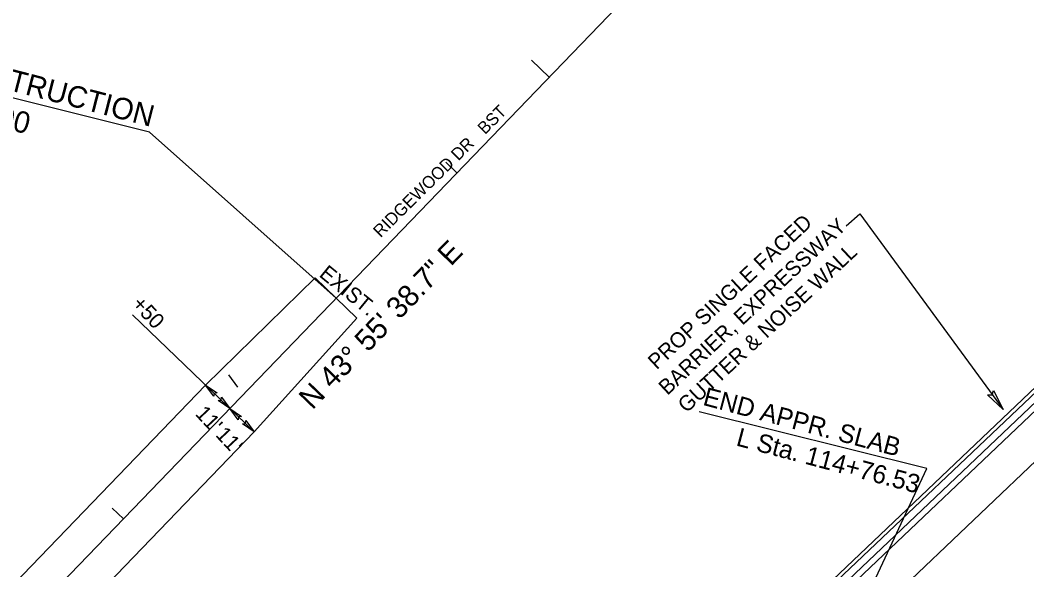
# Model space of a CAD drawing. Extents: x 2389694 to 2405615, y 546931 to 573532.
# Drawn here: x 2397717.2 to 2398045.4, y 559693.2 to 559872.4 of the extents above; entities that cross this region are included whole.
import ezdxf

# ---------------------------------------------------------------- set-up
doc = ezdxf.new("R2010")
doc.units = 0
for name, color, linetype in [('Old_Level_11', 7, 'Continuous'), ('Old_Level_23', 7, 'Continuous'), ('Prop Conc Barrier Precast Reinforced Single Face', 7, 'Continuous'), ('Prop Conc Expressway Gutter', 7, 'Continuous'), ('Prop Dimension', 7, 'Continuous'), ('Prop Dimension Text', 7, 'Continuous'), ('Prop DSN Text', 7, 'Continuous'), ('Prop EOT', 7, 'Continuous'), ('Prop Horizontal Alignment', 7, 'Continuous'), ('Prop Horizontal Alignment Curve and Spiral Data', 7, 'Continuous'), ('Prop Horizontal Alignment Direction Label', 7, 'Continuous'), ('Prop Horizontal Alignment Tick Large', 7, 'Continuous'), ('Prop Horizontal Alignment Tick Small', 7, 'Continuous'), ('Prop Lane Lines', 7, 'Continuous'), ('Prop Noise Wall', 7, 'Continuous')]:
    doc.layers.add(name, color=color, linetype=linetype)

# ---------------------------------------------------------------- blocks, each defined once
blk = doc.blocks.new('TERM')
at = {"layer": 'Old_Level_11'}
blk.add_lwpolyline([(-0.01375, 0.00225), (0, 0), (-0.01375, -0.0025), (-0.012, 0)], close=True, dxfattribs=at)

msp = doc.modelspace()

# ---------------------------------------------------------------- linework, layer by layer
at = {"layer": 'Prop Conc Barrier Precast Reinforced Single Face'}
msp.add_line((2397944.28, 559652.51), (2398828.89, 560492.26), dxfattribs=at)
at = {"layer": 'Prop Conc Expressway Gutter'}
msp.add_line((2397946.63, 559648.66), (2398491.55, 560166.72), dxfattribs=at)
at = {"layer": 'Prop Dimension'}
for p, q in [((2397753.88, 559776.33), (2397793.49, 559738.19)), ((2398012.75, 559726.19), (2397938.57, 559744.75)), ((2397931.78, 559553.13), (2398012.75, 559726.19))]:
    msp.add_line(p, q, dxfattribs=at)
for points in [[(2397780.35, 559749.77), (2397777.64, 559753.44), (2397781.46, 559750.88), (2397780.49, 559750.7)], [(2397782.84, 559749.51), (2397785.55, 559745.83), (2397781.73, 559748.39), (2397782.7, 559748.57)], [(2397788.28, 559742.12), (2397785.58, 559745.8), (2397789.39, 559743.24), (2397788.42, 559743.06)], [(2397790.79, 559741.86), (2397793.49, 559738.19), (2397789.68, 559740.75), (2397790.64, 559740.92)]]:
    msp.add_lwpolyline(points, close=True, dxfattribs=at)
at = {"layer": 'Prop DSN Text'}
for p, q in [((2397986.5, 559805.33), (2397990.9, 559809.26)), ((2397990.9, 559809.26), (2398037.63, 559745.47))]:
    msp.add_line(p, q, dxfattribs=at)
at = {"layer": 'Prop EOT'}
for p, q in [((2397075.71, 558804.1), (2398839.56, 560481.03)), ((2397945.25, 559650.11), (2398525.64, 560201.89)), ((2397777.64, 559753.44), (2397813.43, 559788.36)), ((2397813.43, 559788.36), (2397826.99, 559775.3)), ((2397793.49, 559738.19), (2397826.99, 559775.3)), ((2397651.77, 559622.77), (2397777.64, 559753.44)), ((2397667.61, 559607.5), (2397793.49, 559738.19))]:
    msp.add_line(p, q, dxfattribs=at)
at = {"layer": 'Prop Horizontal Alignment'}
msp.add_line((2397659.69, 559615.14), (2397920.45, 559885.84), dxfattribs=at)
at = {"layer": 'Prop Horizontal Alignment Curve and Spiral Data'}
for p, q in [((2397759.41, 559835.92), (2397657.87, 559861.24)), ((2397820.24, 559781.81), (2397759.41, 559835.92))]:
    msp.add_line(p, q, dxfattribs=at)
at = {"layer": 'Prop Horizontal Alignment Tick Large'}
msp.add_line((2397889.61, 559853.83), (2397883.85, 559859.38), dxfattribs=at)
at = {"layer": 'Prop Horizontal Alignment Tick Small'}
for p, q in [((2397859.57, 559822.63), (2397855.97, 559826.1)), ((2397820.24, 559781.81), (2397816.64, 559785.28)), ((2397788.17, 559752.8), (2397785.22, 559756.83)), ((2397750.86, 559709.79), (2397747.26, 559713.25))]:
    msp.add_line(p, q, dxfattribs=at)
at = {"layer": 'Prop Lane Lines'}
msp.add_line((2397075.71, 558804.1), (2398839.56, 560481.03), dxfattribs=at)
at = {"layer": 'Prop Noise Wall'}
msp.add_line((2397942.84, 559652.64), (2398827.51, 560493.71), dxfattribs=at)

# ---------------------------------------------------------------- block references
at = {"layer": 'Prop DSN Text', "xscale": 500, "yscale": 500.00000000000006, "rotation": -53.77917766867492}
msp.add_blockref('TERM', (2398037.63, 559745.47), dxfattribs=at)

# ---------------------------------------------------------------- texts
at = {"layer": 'Old_Level_23'}
msp.add_text('RIDGEWOOD DR   BST', height=4, rotation=44.6464, dxfattribs=at).set_placement((2397834.68, 559801.33))
at = {"layer": 'Prop Dimension Text'}
for s, height, rotation, p in [('EXIST.', 5, 320.7675, (2397814.38, 559789.08)), ('+50', 5, 313.1053, (2397753.32, 559779.62)), ('END APPR. SLAB ', 6, 345.1364, (2397939.46, 559747.02)), ("11'", 5, 313.1053, (2397774.01, 559743.87)), ("11'", 5, 313.1053, (2397780.63, 559737.01)), ('L Sta. 114+76.53', 6, 345.1364, (2397950.29, 559733.8))]:
    msp.add_text(s, height=height, rotation=rotation, dxfattribs=at).set_placement(p)
at = {"layer": 'Prop DSN Text'}
for s, p in [('PROP SINGLE FACED ', (2397924.69, 559758.26)), ('BARRIER, EXPRESSWAY ', (2397928.19, 559749.9)), ('GUTTER & NOISE WALL', (2397934.45, 559744.11))]:
    msp.add_text(s, height=5, rotation=43, dxfattribs=at).set_placement(p)
at = {"layer": 'Prop Horizontal Alignment Curve and Spiral Data'}
for s, p in [('END CONSTRUCTION', (2397665.18, 559862.05)), ('Sta.  14+00.00', (2397660.24, 559850.46))]:
    msp.add_text(s, height=7, rotation=345.53, dxfattribs=at).set_placement(p)
at = {"layer": 'Prop Horizontal Alignment Direction Label'}
msp.add_text('N 43%%d 55\' 38.7" E', height=7, rotation=46.0726, dxfattribs=at).set_placement((2397812.48, 559745.11))

doc.saveas('drawing.dxf')
